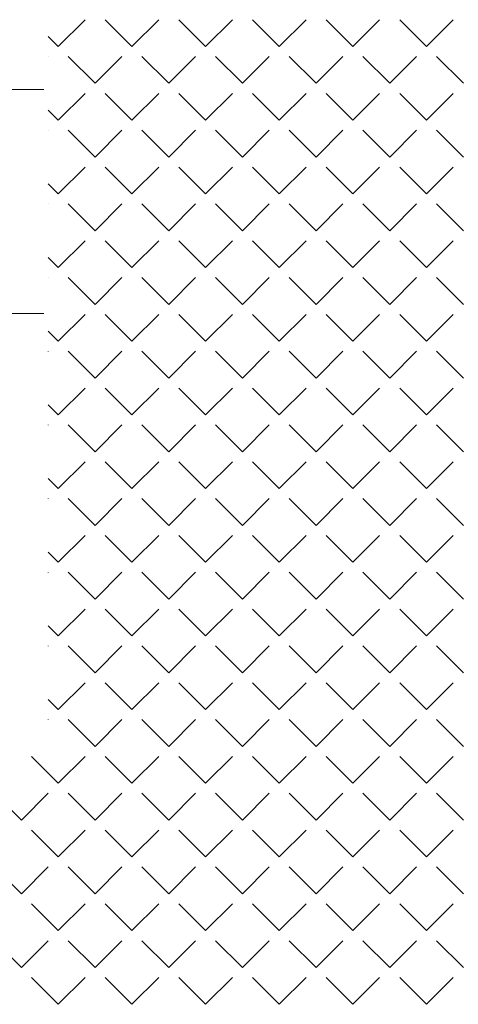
# Model space of a CAD drawing. Header units: millimetres. Extents: x -523 to 1404227, y -783705 to 1038705.
# Tile 495 of 508: x 906892 to 908069, y 232333 to 234973. Entities that reach past the tile are written whole.
import ezdxf

# ---------------------------------------------------------------- set-up
doc = ezdxf.new("R2010")
doc.units = ezdxf.units.MM
doc.layers.add('!!ELEKTRYKA', color=7, linetype='Continuous')

msp = doc.modelspace()

# ---------------------------------------------------------------- linework, layer by layer
at = {"layer": '!!ELEKTRYKA', "color": 252, "linetype": 'Continuous', "lineweight": 20}
for p, q in [((906996.05, 234901.27), (907067.89, 234973.12)), ((907193.62, 234901.27), (907121.77, 234973.12)), ((907193.62, 234901.27), (907265.46, 234973.12)), ((907391.18, 234901.27), (907319.34, 234973.12)), ((907391.18, 234901.27), (907463.02, 234973.12)), ((907588.75, 234901.27), (907516.9, 234973.12)), ((907588.75, 234901.27), (907660.59, 234973.12)), ((907786.31, 234901.27), (907714.47, 234973.12)), ((907786.31, 234901.27), (907858.15, 234973.12)), ((907983.88, 234901.27), (907912.04, 234973.12)), ((907983.88, 234901.27), (908055.72, 234973.12)), ((906996.05, 234901.27), (906968.86, 234928.46)), ((906968.86, 234874.08), (906969.11, 234874.33)), ((907094.83, 234802.49), (907022.99, 234874.33)), ((907094.83, 234802.49), (907166.67, 234874.33)), ((907292.4, 234802.49), (907220.56, 234874.33)), ((907292.4, 234802.49), (907364.24, 234874.33)), ((907489.96, 234802.49), (907418.12, 234874.33)), ((907489.96, 234802.49), (907561.81, 234874.33)), ((907687.53, 234802.49), (907615.69, 234874.33)), ((907687.53, 234802.49), (907759.37, 234874.33)), ((907885.1, 234802.49), (907813.25, 234874.33)), ((907885.1, 234802.49), (907956.94, 234874.33)), ((908082.66, 234802.49), (908010.82, 234874.33)), ((906996.05, 234703.71), (907067.89, 234775.55)), ((907193.62, 234703.71), (907121.77, 234775.55)), ((907193.62, 234703.71), (907265.46, 234775.55)), ((907391.18, 234703.71), (907319.34, 234775.55)), ((907391.18, 234703.71), (907463.02, 234775.55)), ((907588.75, 234703.71), (907516.9, 234775.55)), ((907588.75, 234703.71), (907660.59, 234775.55)), ((907786.31, 234703.71), (907714.47, 234775.55)), ((907786.31, 234703.71), (907858.15, 234775.55)), ((907983.88, 234703.71), (907912.04, 234775.55)), ((907983.88, 234703.71), (908055.72, 234775.55)), ((906996.05, 234703.71), (906968.86, 234730.9)), ((906968.86, 234676.52), (906969.11, 234676.77)), ((907094.83, 234604.93), (907022.99, 234676.77)), ((907094.83, 234604.93), (907166.67, 234676.77)), ((907292.4, 234604.93), (907220.56, 234676.77)), ((907292.4, 234604.93), (907364.24, 234676.77)), ((907489.96, 234604.93), (907418.12, 234676.77)), ((907489.96, 234604.93), (907561.81, 234676.77)), ((907687.53, 234604.93), (907615.69, 234676.77)), ((907687.53, 234604.93), (907759.37, 234676.77)), ((907885.1, 234604.93), (907813.25, 234676.77)), ((907885.1, 234604.93), (907956.94, 234676.77)), ((908082.66, 234604.93), (908010.82, 234676.77)), ((906996.05, 234506.14), (907067.89, 234577.98)), ((907193.62, 234506.14), (907121.77, 234577.98)), ((907193.62, 234506.14), (907265.46, 234577.98)), ((907391.18, 234506.14), (907319.34, 234577.98)), ((907391.18, 234506.14), (907463.02, 234577.98)), ((907588.75, 234506.14), (907516.9, 234577.98)), ((907588.75, 234506.14), (907660.59, 234577.98)), ((907786.31, 234506.14), (907714.47, 234577.98)), ((907786.31, 234506.14), (907858.15, 234577.98)), ((907983.88, 234506.14), (907912.04, 234577.98)), ((907983.88, 234506.14), (908055.72, 234577.98)), ((906996.05, 234506.14), (906968.86, 234533.33)), ((906968.86, 234478.95), (906969.11, 234479.2)), ((907094.83, 234407.36), (907022.99, 234479.2)), ((907094.83, 234407.36), (907166.67, 234479.2)), ((907292.4, 234407.36), (907220.56, 234479.2)), ((907292.4, 234407.36), (907364.24, 234479.2)), ((907489.96, 234407.36), (907418.12, 234479.2)), ((907489.96, 234407.36), (907561.81, 234479.2)), ((907687.53, 234407.36), (907615.69, 234479.2)), ((907687.53, 234407.36), (907759.37, 234479.2)), ((907885.1, 234407.36), (907813.25, 234479.2)), ((907885.1, 234407.36), (907956.94, 234479.2)), ((908082.66, 234407.36), (908010.82, 234479.2)), ((906996.05, 234308.58), (907067.89, 234380.42)), ((907193.62, 234308.58), (907121.77, 234380.42)), ((907193.62, 234308.58), (907265.46, 234380.42)), ((907391.18, 234308.58), (907319.34, 234380.42)), ((907391.18, 234308.58), (907463.02, 234380.42)), ((907588.75, 234308.58), (907516.9, 234380.42)), ((907588.75, 234308.58), (907660.59, 234380.42)), ((907786.31, 234308.58), (907714.47, 234380.42)), ((907786.31, 234308.58), (907858.15, 234380.42)), ((907983.88, 234308.58), (907912.04, 234380.42)), ((907983.88, 234308.58), (908055.72, 234380.42)), ((906996.05, 234308.58), (906968.86, 234335.77)), ((906968.86, 234281.39), (906969.11, 234281.64)), ((907094.83, 234209.79), (907022.99, 234281.64)), ((907094.83, 234209.79), (907166.67, 234281.64)), ((907292.4, 234209.79), (907220.56, 234281.64)), ((907292.4, 234209.79), (907364.24, 234281.64)), ((907489.96, 234209.79), (907418.12, 234281.64)), ((907489.96, 234209.79), (907561.81, 234281.64)), ((907687.53, 234209.79), (907615.69, 234281.64)), ((907687.53, 234209.79), (907759.37, 234281.64)), ((907885.1, 234209.79), (907813.25, 234281.64)), ((907885.1, 234209.79), (907956.94, 234281.64)), ((908082.66, 234209.79), (908010.82, 234281.64)), ((906996.05, 234111.01), (907067.89, 234182.85)), ((907193.62, 234111.01), (907121.77, 234182.85)), ((907193.62, 234111.01), (907265.46, 234182.85)), ((907391.18, 234111.01), (907319.34, 234182.85)), ((907391.18, 234111.01), (907463.02, 234182.85)), ((907588.75, 234111.01), (907516.9, 234182.85)), ((907588.75, 234111.01), (907660.59, 234182.85)), ((907786.31, 234111.01), (907714.47, 234182.85)), ((907786.31, 234111.01), (907858.15, 234182.85)), ((907983.88, 234111.01), (907912.04, 234182.85)), ((907983.88, 234111.01), (908055.72, 234182.85)), ((906996.05, 234111.01), (906968.86, 234138.2)), ((906968.86, 234083.82), (906969.11, 234084.07)), ((907094.83, 234012.23), (907022.99, 234084.07)), ((907094.83, 234012.23), (907166.67, 234084.07)), ((907292.4, 234012.23), (907220.56, 234084.07)), ((907292.4, 234012.23), (907364.24, 234084.07)), ((907489.96, 234012.23), (907418.12, 234084.07)), ((907489.96, 234012.23), (907561.81, 234084.07)), ((907687.53, 234012.23), (907615.69, 234084.07)), ((907687.53, 234012.23), (907759.37, 234084.07)), ((907885.1, 234012.23), (907813.25, 234084.07)), ((907885.1, 234012.23), (907956.94, 234084.07)), ((908082.66, 234012.23), (908010.82, 234084.07)), ((906996.05, 233913.45), (907067.89, 233985.29)), ((907193.62, 233913.45), (907121.77, 233985.29)), ((907193.62, 233913.45), (907265.46, 233985.29)), ((907391.18, 233913.45), (907319.34, 233985.29)), ((907391.18, 233913.45), (907463.02, 233985.29)), ((907588.75, 233913.45), (907516.9, 233985.29)), ((907588.75, 233913.45), (907660.59, 233985.29)), ((907786.31, 233913.45), (907714.47, 233985.29)), ((907786.31, 233913.45), (907858.15, 233985.29)), ((907983.88, 233913.45), (907912.04, 233985.29)), ((907983.88, 233913.45), (908055.72, 233985.29)), ((906996.05, 233913.45), (906968.86, 233940.64)), ((906968.86, 233886.26), (906969.11, 233886.51)), ((907094.83, 233814.66), (907022.99, 233886.51)), ((907094.83, 233814.66), (907166.67, 233886.51)), ((907292.4, 233814.66), (907220.56, 233886.51)), ((907292.4, 233814.66), (907364.24, 233886.51)), ((907489.96, 233814.66), (907418.12, 233886.51)), ((907489.96, 233814.66), (907561.81, 233886.51)), ((907687.53, 233814.66), (907615.69, 233886.51)), ((907687.53, 233814.66), (907759.37, 233886.51)), ((907885.1, 233814.66), (907813.25, 233886.51)), ((907885.1, 233814.66), (907956.94, 233886.51)), ((908082.66, 233814.66), (908010.82, 233886.51)), ((906996.05, 233715.88), (907067.89, 233787.72)), ((907193.62, 233715.88), (907121.77, 233787.72)), ((907193.62, 233715.88), (907265.46, 233787.72)), ((907391.18, 233715.88), (907319.34, 233787.72)), ((907391.18, 233715.88), (907463.02, 233787.72)), ((907588.75, 233715.88), (907516.9, 233787.72)), ((907588.75, 233715.88), (907660.59, 233787.72)), ((907786.31, 233715.88), (907714.47, 233787.72)), ((907786.31, 233715.88), (907858.15, 233787.72)), ((907983.88, 233715.88), (907912.04, 233787.72)), ((907983.88, 233715.88), (908055.72, 233787.72)), ((906996.05, 233715.88), (906968.86, 233743.07)), ((906968.86, 233688.69), (906969.11, 233688.94)), ((907094.83, 233617.1), (907022.99, 233688.94)), ((907094.83, 233617.1), (907166.67, 233688.94)), ((907292.4, 233617.1), (907220.56, 233688.94)), ((907292.4, 233617.1), (907364.24, 233688.94)), ((907489.96, 233617.1), (907418.12, 233688.94)), ((907489.96, 233617.1), (907561.81, 233688.94)), ((907687.53, 233617.1), (907615.69, 233688.94)), ((907687.53, 233617.1), (907759.37, 233688.94)), ((907885.1, 233617.1), (907813.25, 233688.94)), ((907885.1, 233617.1), (907956.94, 233688.94)), ((908082.66, 233617.1), (908010.82, 233688.94)), ((906996.05, 233518.31), (907067.89, 233590.16)), ((907193.62, 233518.31), (907121.77, 233590.16)), ((907193.62, 233518.31), (907265.46, 233590.16)), ((907391.18, 233518.31), (907319.34, 233590.16)), ((907391.18, 233518.31), (907463.02, 233590.16)), ((907588.75, 233518.31), (907516.9, 233590.16)), ((907588.75, 233518.31), (907660.59, 233590.16)), ((907786.31, 233518.31), (907714.47, 233590.16)), ((907786.31, 233518.31), (907858.15, 233590.16)), ((907983.88, 233518.31), (907912.04, 233590.16)), ((907983.88, 233518.31), (908055.72, 233590.16)), ((906996.05, 233518.31), (906968.86, 233545.5)), ((906968.86, 233491.13), (906969.11, 233491.37)), ((907094.83, 233419.53), (907022.99, 233491.37)), ((907094.83, 233419.53), (907166.67, 233491.37)), ((907292.4, 233419.53), (907220.56, 233491.37)), ((907292.4, 233419.53), (907364.24, 233491.37)), ((907489.96, 233419.53), (907418.12, 233491.37)), ((907489.96, 233419.53), (907561.81, 233491.37)), ((907687.53, 233419.53), (907615.69, 233491.37)), ((907687.53, 233419.53), (907759.37, 233491.37)), ((907885.1, 233419.53), (907813.25, 233491.37)), ((907885.1, 233419.53), (907956.94, 233491.37)), ((908082.66, 233419.53), (908010.82, 233491.37)), ((906996.05, 233320.75), (907067.89, 233392.59)), ((907193.62, 233320.75), (907121.77, 233392.59)), ((907193.62, 233320.75), (907265.46, 233392.59)), ((907391.18, 233320.75), (907319.34, 233392.59)), ((907391.18, 233320.75), (907463.02, 233392.59)), ((907588.75, 233320.75), (907516.9, 233392.59)), ((907588.75, 233320.75), (907660.59, 233392.59)), ((907786.31, 233320.75), (907714.47, 233392.59)), ((907786.31, 233320.75), (907858.15, 233392.59)), ((907983.88, 233320.75), (907912.04, 233392.59)), ((907983.88, 233320.75), (908055.72, 233392.59)), ((906996.05, 233320.75), (906968.86, 233347.94)), ((906968.86, 233293.56), (906969.11, 233293.81)), ((907094.83, 233221.97), (907022.99, 233293.81)), ((907094.83, 233221.97), (907166.67, 233293.81)), ((907292.4, 233221.97), (907220.56, 233293.81)), ((907292.4, 233221.97), (907364.24, 233293.81)), ((907489.96, 233221.97), (907418.12, 233293.81)), ((907489.96, 233221.97), (907561.81, 233293.81)), ((907687.53, 233221.97), (907615.69, 233293.81)), ((907687.53, 233221.97), (907759.37, 233293.81)), ((907885.1, 233221.97), (907813.25, 233293.81)), ((907885.1, 233221.97), (907956.94, 233293.81)), ((908082.66, 233221.97), (908010.82, 233293.81)), ((906996.05, 233123.18), (907067.89, 233195.03)), ((907193.62, 233123.18), (907121.77, 233195.03)), ((907193.62, 233123.18), (907265.46, 233195.03)), ((907391.18, 233123.18), (907319.34, 233195.03)), ((907391.18, 233123.18), (907463.02, 233195.03)), ((907588.75, 233123.18), (907516.9, 233195.03)), ((907588.75, 233123.18), (907660.59, 233195.03)), ((907786.31, 233123.18), (907714.47, 233195.03)), ((907786.31, 233123.18), (907858.15, 233195.03)), ((907983.88, 233123.18), (907912.04, 233195.03)), ((907983.88, 233123.18), (908055.72, 233195.03)), ((906996.05, 233123.18), (906968.86, 233150.37)), ((906968.86, 233095.99), (906969.11, 233096.24)), ((907094.83, 233024.4), (907022.99, 233096.24)), ((907094.83, 233024.4), (907166.67, 233096.24)), ((907292.4, 233024.4), (907220.56, 233096.24)), ((907292.4, 233024.4), (907364.24, 233096.24)), ((907489.96, 233024.4), (907418.12, 233096.24)), ((907489.96, 233024.4), (907561.81, 233096.24)), ((907687.53, 233024.4), (907615.69, 233096.24)), ((907687.53, 233024.4), (907759.37, 233096.24)), ((907885.1, 233024.4), (907813.25, 233096.24)), ((907885.1, 233024.4), (907956.94, 233096.24)), ((908082.66, 233024.4), (908010.82, 233096.24)), ((906996.05, 232925.62), (906924.21, 232997.46)), ((906996.05, 232925.62), (907067.89, 232997.46)), ((907193.62, 232925.62), (907121.77, 232997.46)), ((907193.62, 232925.62), (907265.46, 232997.46)), ((907391.18, 232925.62), (907319.34, 232997.46)), ((907391.18, 232925.62), (907463.02, 232997.46)), ((907588.75, 232925.62), (907516.9, 232997.46)), ((907588.75, 232925.62), (907660.59, 232997.46)), ((907786.31, 232925.62), (907714.47, 232997.46)), ((907786.31, 232925.62), (907858.15, 232997.46)), ((907983.88, 232925.62), (907912.04, 232997.46)), ((907983.88, 232925.62), (908055.72, 232997.46)), ((906897.27, 232826.83), (906825.43, 232898.68)), ((906897.27, 232826.83), (906969.11, 232898.68)), ((907094.83, 232826.83), (907022.99, 232898.68)), ((907094.83, 232826.83), (907166.67, 232898.68)), ((907292.4, 232826.83), (907220.56, 232898.68)), ((907292.4, 232826.83), (907364.24, 232898.68)), ((907489.96, 232826.83), (907418.12, 232898.68)), ((907489.96, 232826.83), (907561.81, 232898.68)), ((907687.53, 232826.83), (907615.69, 232898.68)), ((907687.53, 232826.83), (907759.37, 232898.68)), ((907885.1, 232826.83), (907813.25, 232898.68)), ((907885.1, 232826.83), (907956.94, 232898.68)), ((908082.66, 232826.83), (908010.82, 232898.68)), ((906996.05, 232728.05), (906924.21, 232799.89)), ((906996.05, 232728.05), (907067.89, 232799.89)), ((907193.62, 232728.05), (907121.77, 232799.89)), ((907193.62, 232728.05), (907265.46, 232799.89)), ((907391.18, 232728.05), (907319.34, 232799.89)), ((907391.18, 232728.05), (907463.02, 232799.89)), ((907588.75, 232728.05), (907516.9, 232799.89)), ((907588.75, 232728.05), (907660.59, 232799.89)), ((907786.31, 232728.05), (907714.47, 232799.89)), ((907786.31, 232728.05), (907858.15, 232799.89)), ((907983.88, 232728.05), (907912.04, 232799.89)), ((907983.88, 232728.05), (908055.72, 232799.89)), ((906897.27, 232629.27), (906825.43, 232701.11)), ((906897.27, 232629.27), (906969.11, 232701.11)), ((907094.83, 232629.27), (907022.99, 232701.11)), ((907094.83, 232629.27), (907166.67, 232701.11)), ((907292.4, 232629.27), (907220.56, 232701.11)), ((907292.4, 232629.27), (907364.24, 232701.11)), ((907489.96, 232629.27), (907418.12, 232701.11)), ((907489.96, 232629.27), (907561.81, 232701.11)), ((907687.53, 232629.27), (907615.69, 232701.11)), ((907687.53, 232629.27), (907759.37, 232701.11)), ((907885.1, 232629.27), (907813.25, 232701.11)), ((907885.1, 232629.27), (907956.94, 232701.11)), ((908082.66, 232629.27), (908010.82, 232701.11)), ((906996.05, 232530.49), (906924.21, 232602.33)), ((906996.05, 232530.49), (907067.89, 232602.33)), ((907193.62, 232530.49), (907121.77, 232602.33)), ((907193.62, 232530.49), (907265.46, 232602.33)), ((907391.18, 232530.49), (907319.34, 232602.33)), ((907391.18, 232530.49), (907463.02, 232602.33)), ((907588.75, 232530.49), (907516.9, 232602.33)), ((907588.75, 232530.49), (907660.59, 232602.33)), ((907786.31, 232530.49), (907714.47, 232602.33)), ((907786.31, 232530.49), (907858.15, 232602.33)), ((907983.88, 232530.49), (907912.04, 232602.33)), ((907983.88, 232530.49), (908055.72, 232602.33)), ((906897.27, 232431.7), (906825.43, 232503.55)), ((906897.27, 232431.7), (906969.11, 232503.55)), ((907094.83, 232431.7), (907022.99, 232503.55)), ((907094.83, 232431.7), (907166.67, 232503.55)), ((907292.4, 232431.7), (907220.56, 232503.55)), ((907292.4, 232431.7), (907364.24, 232503.55)), ((907489.96, 232431.7), (907418.12, 232503.55)), ((907489.96, 232431.7), (907561.81, 232503.55)), ((907687.53, 232431.7), (907615.69, 232503.55)), ((907687.53, 232431.7), (907759.37, 232503.55)), ((907885.1, 232431.7), (907813.25, 232503.55)), ((907885.1, 232431.7), (907956.94, 232503.55)), ((908082.66, 232431.7), (908010.82, 232503.55)), ((906996.05, 232332.92), (906924.21, 232404.76)), ((906996.05, 232332.92), (907067.89, 232404.76)), ((907193.62, 232332.92), (907121.77, 232404.76)), ((907193.62, 232332.92), (907265.46, 232404.76)), ((907391.18, 232332.92), (907319.34, 232404.76)), ((907391.18, 232332.92), (907463.02, 232404.76)), ((907588.75, 232332.92), (907516.9, 232404.76)), ((907588.75, 232332.92), (907660.59, 232404.76)), ((907786.31, 232332.92), (907714.47, 232404.76)), ((907786.31, 232332.92), (907858.15, 232404.76)), ((907983.88, 232332.92), (907912.04, 232404.76)), ((907983.88, 232332.92), (908055.72, 232404.76))]:
    msp.add_line(p, q, dxfattribs=at)
at = {"layer": '!!ELEKTRYKA', "color": 252, "lineweight": 15, "ltscale": 15}
for p, q in [((906957.7, 234785.49), (905837.7, 234785.49)), ((906957.7, 234185.49), (905837.7, 234185.49))]:
    msp.add_line(p, q, dxfattribs=at)

doc.saveas('drawing.dxf')
